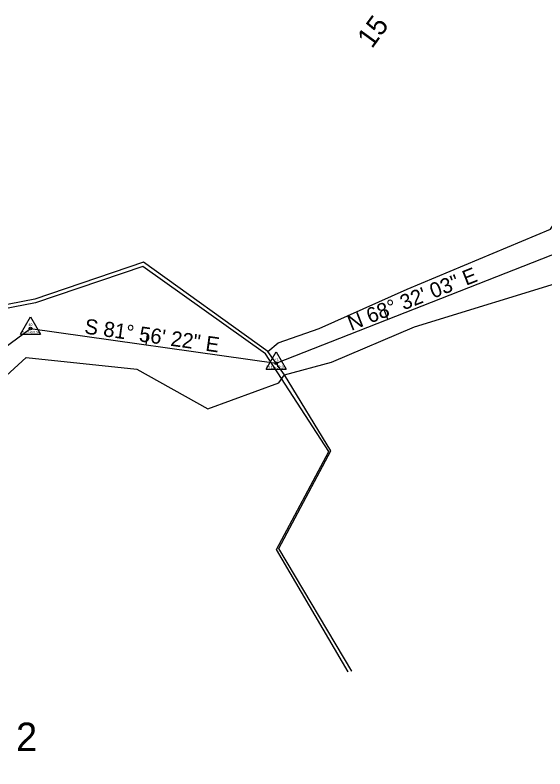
# Model space of a CAD drawing. Extents: x 2519952 to 2531965, y 848341 to 887632.
# Drawn here: x 2524629.9 to 2524840.6, y 869931.6 to 870231.3 of the extents above; entities that cross this region are included whole.
import ezdxf

# ---------------------------------------------------------------- set-up
doc = ezdxf.new("R2010")
doc.units = 0
for name, color, linetype in [('RD_EX_DV_Prop', 7, 'Continuous'), ('RD_EX_DV_TX_Prop', 7, 'Continuous'), ('RD_EX_H2O', 7, 'Continuous'), ('RD_EX_Misc', 7, 'Continuous'), ('RD_HC_Cl', 7, 'Continuous'), ('RD_HC_Data', 7, 'Continuous'), ('RD_HC_Data_Tic', 7, 'Continuous'), ('RD_HC_TX_Sta50', 7, 'Continuous'), ('RD_HC_txCode', 7, 'Continuous'), ('RD_SMD_Locator', 7, 'Continuous')]:
    doc.layers.add(name, color=color, linetype=linetype)

msp = doc.modelspace()

# ---------------------------------------------------------------- linework, layer by layer
at = {"layer": 'RD_EX_DV_Prop'}
for p, q in [((2524733.7, 870092.86), (2524846.85, 870137.35)), ((2524581.12, 870066.26), (2524636.02, 870106.7)), ((2524636.02, 870106.7), (2524733.7, 870092.86))]:
    msp.add_line(p, q, dxfattribs=at)
at = {"layer": 'RD_EX_H2O'}
for points in [[(2524730.38, 870097.59), (2524734.56, 870100.97), (2524750.79, 870106.68), (2524785.83, 870122.28), (2524842.84, 870146.18), (2524886.85, 870210.7)], [(2524762.31, 869970.18), (2524733.82, 870018.81), (2524754.68, 870057.75), (2524729.41, 870096.66), (2524680.71, 870131.33), (2524638.06, 870116.86), (2524602.29, 870110.04), (2524572.44, 870077.13), (2524547.77, 870085.27), (2524528.12, 870063.83), (2524524.38, 870011.64)], [(2524542.69, 869915.86), (2524587.71, 869959.96), (2524555.89, 869983.07), (2524548.27, 870001.96), (2524589.96, 870054.77), (2524634.34, 870095.12), (2524678.31, 870090.5), (2524706.51, 870074.8), (2524734.84, 870085.12), (2524736.98, 870088.2), (2524755.69, 870093.31), (2524788.68, 870107.35), (2524851.68, 870126.7)]]:
    msp.add_lwpolyline(points, dxfattribs=at)
at = {"layer": 'RD_EX_Misc'}
msp.add_lwpolyline([(2524763.76, 869970.38), (2524734.76, 870019.18), (2524755.4, 870058.09), (2524736.98, 870088.2), (2524730.38, 870097.59), (2524680.98, 870133.01), (2524637.69, 870118.3), (2524601.59, 870111.28), (2524572.31, 870077.7), (2524547.41, 870087.54), (2524525.11, 870066.96), (2524518.84, 870014.31)], dxfattribs=at)
at = {"layer": 'RD_HC_Cl'}
for p, q in [((2524733.7, 870092.86), (2524846.85, 870137.35)), ((2524581.12, 870066.26), (2524636.02, 870106.7)), ((2524636.02, 870106.7), (2524733.7, 870092.86))]:
    msp.add_line(p, q, dxfattribs=at)
at = {"layer": 'RD_HC_Data'}
for p, q in [((2524632.05, 870104.4), (2524636.02, 870111.28)), ((2524636.02, 870111.28), (2524639.99, 870104.4)), ((2524632.05, 870104.4), (2524639.99, 870104.4)), ((2524729.73, 870090.57), (2524733.7, 870097.45)), ((2524733.7, 870097.45), (2524737.67, 870090.57)), ((2524729.73, 870090.57), (2524737.67, 870090.57))]:
    msp.add_line(p, q, dxfattribs=at)
for centre in [(2524636.02, 870106.7), (2524733.7, 870092.86)]:
    msp.add_circle(centre, 0.529, dxfattribs=at)
at = {"layer": 'RD_HC_Data_Tic'}
for p, q in [((2524778.18, 870110.35), (2524776.72, 870114.07)), ((2524682.01, 870100.18), (2524682.57, 870104.14))]:
    msp.add_line(p, q, dxfattribs=at)
at = {"layer": 'RD_SMD_Locator'}
for centre in [(2524680.98, 870133.01), (2524680.71, 870131.33), (2524785.83, 870122.28), (2524637.69, 870118.3), (2524638.06, 870116.86), (2524636.02, 870106.7), (2524750.79, 870106.68), (2524788.68, 870107.35), (2524734.56, 870100.97), (2524729.41, 870096.66), (2524730.38, 870097.59), (2524730.38, 870097.59), (2524634.34, 870095.12), (2524733.7, 870092.86), (2524755.69, 870093.31), (2524678.31, 870090.5), (2524736.98, 870088.2), (2524736.98, 870088.2), (2524734.84, 870085.12), (2524706.51, 870074.8), (2524754.68, 870057.75), (2524755.4, 870058.09), (2524733.82, 870018.81), (2524734.76, 870019.18), (2524762.31, 869970.18), (2524763.76, 869970.38)]:
    msp.add_circle(centre, 0.001, dxfattribs=at)

# ---------------------------------------------------------------- texts
at = {"layer": 'RD_EX_DV_TX_Prop'}
msp.add_text('2', height=11.32, dxfattribs=at).set_placement((2524630.24, 869938.67))
at = {"layer": 'RD_HC_Data'}
for s, rotation, p in [('N 68%%d 32\' 03" E', 21.4658, (2524763.58, 870105.68)), ('S 81%%d 56\' 22" E', 351.9395, (2524657.21, 870104.7))]:
    msp.add_text(s, height=6, rotation=rotation, dxfattribs=at).set_placement(p)
at = {"layer": 'RD_HC_TX_Sta50'}
msp.add_text('15', height=8, rotation=53.787, dxfattribs=at).set_placement((2524771.8, 870217.66))
at = {"layer": 'RD_HC_txCode'}
for s, p in [('40', (2524635.24, 870107.7)), ('PI 12+53.54', (2524632.24, 870104.7)), ('41', (2524733.25, 870093.86)), ('PI 13+52.20', (2524729.88, 870090.86))]:
    msp.add_text(s, height=1, dxfattribs=at).set_placement(p)

doc.saveas('drawing.dxf')
